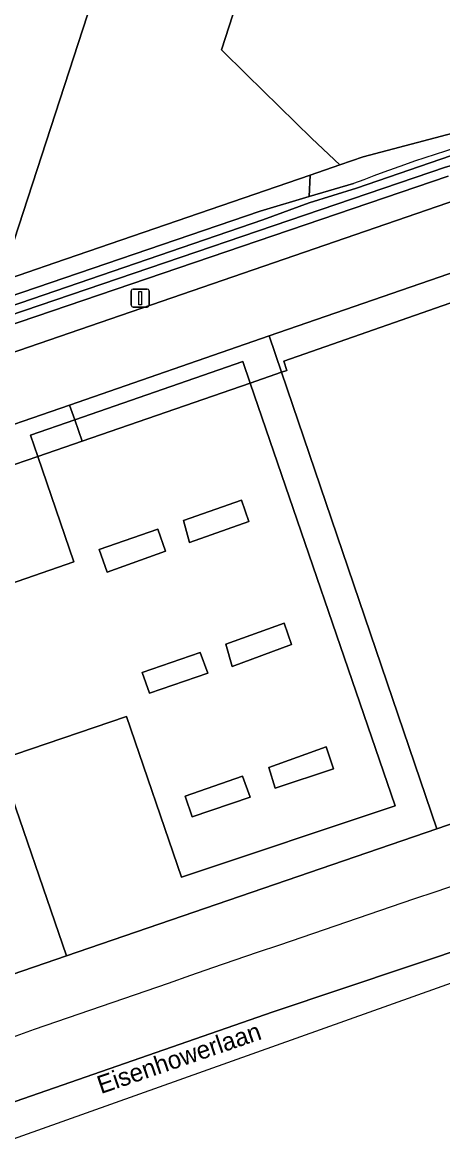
# Model space of a CAD drawing. Extents: x 162722 to 165104, y 384719 to 386284.
# Drawn here: x 164370.6 to 164393.9, y 385036 to 385098.3 of the extents above; entities that cross this region are included whole.
import ezdxf

# ---------------------------------------------------------------- set-up
doc = ezdxf.new("R2010")
doc.units = 0
for name, color, linetype in [('IMGEO_Fietspad_gesloten', 7, 'Continuous'), ('IMGEO_Gemengd_bos', 7, 'Continuous'), ('IMGEO_Grasland_agrarisch', 7, 'Continuous'), ('IMGEO_Grasland_overig', 7, 'Continuous'), ('IMGEO_Groenvoorziening', 7, 'Continuous'), ('IMGEO_Lichtmast', 7, 'Continuous'), ('IMGEO_Oever', 7, 'Continuous'), ('IMGEO_Openbare_ruimte_label', 7, 'Continuous'), ('IMGEO_Rijbaan_lokaal_open', 7, 'Continuous'), ('IMGEO_Rijbaan_regionaal_gesloten', 7, 'Continuous'), ('IMGEO_Verkeerseiland_gesloten', 7, 'Continuous'), ('IMGEO_Voetpad_open', 7, 'Continuous'), ('IMGEO_Waterloop', 7, 'Continuous')]:
    doc.layers.add(name, color=color, linetype=linetype)

msp = doc.modelspace()

# ---------------------------------------------------------------- linework, layer by layer
at = {"layer": 'IMGEO_Fietspad_gesloten'}
for points in [[(164466.181, 385089.048), (164427.545, 385091.818), (164418.054, 385092.109), (164412.215, 385091.866), (164406.354, 385091.275), (164400.57, 385090.162), (164394.908, 385088.537), (164394.768, 385088.49), (164350.497, 385073.252), (164344.679, 385071.162), (164339.92, 385069.199), (164335.356, 385066.818), (164331.022, 385064.04), (164330.205, 385063.452), (164324.126, 385058.927), (164318.998, 385054.383), (164302.831, 385039.299), (164298.74, 385035.835), (164287.625, 385027.549), (164277.433, 385021.678), (164264.35, 385015.493), (164257.963, 385012.93)], [(164327.55, 385057.035), (164334.25, 385061.89), (164338.691, 385064.518), (164343.864, 385066.861), (164362.775, 385073.454), (164365.605, 385074.433), (164367.49, 385075.085), (164373.207, 385077.063), (164384.303, 385080.902), (164395.855, 385084.899), (164397.125, 385085.361), (164401.283, 385086.604), (164405.535, 385087.47), (164409.848, 385087.953), (164416.397, 385088.485), (164423.747, 385088.458), (164461.35, 385085.769)]]:
    msp.add_lwpolyline(points, dxfattribs=at)
at = {"layer": 'IMGEO_Gemengd_bos'}
msp.add_lwpolyline([(164376.741, 385106.583), (164370.132, 385086.222), (164369.388, 385083.93), (164372.387, 385084.962), (164386.583, 385089.847), (164388.242, 385090.418), (164386.683, 385091.892), (164383.045, 385095.445), (164381.651, 385096.807), (164388.638, 385118.422)], dxfattribs=at)
at = {"layer": 'IMGEO_Grasland_agrarisch'}
msp.add_lwpolyline([(164388.638, 385118.422), (164381.651, 385096.807), (164383.045, 385095.445), (164386.683, 385091.892), (164388.242, 385090.418), (164389.528, 385090.86), (164404.839, 385094.9), (164416.512, 385095.926), (164431.992, 385095.608), (164434.182, 385095.455)], dxfattribs=at)
at = {"layer": 'IMGEO_Grasland_overig'}
msp.add_lwpolyline([(164379.547, 385133.258), (164377.569, 385141.796), (164377.501, 385141.934), (164370.848, 385155.525), (164364.399, 385169.213), (164360.627, 385176.146), (164362.117, 385176.965), (164359.565, 385181.845), (164357.972, 385181.025), (164351.702, 385192.549), (164315.803, 385170.516), (164299.199, 385161.103), (164306.733, 385087.105), (164304.636, 385086.722), (164305.329, 385081.356), (164305.339, 385078.79), (164311.293, 385079.851), (164342.433, 385082.528), (164354.56, 385083.887), (164370.132, 385086.222), (164376.741, 385106.583), (164380.951, 385119.018), (164381.552, 385124.433), (164380.951, 385128.444)], close=True, dxfattribs=at)
at = {"layer": 'IMGEO_Groenvoorziening'}
for points in [[(164416.512, 385095.926), (164404.839, 385094.9), (164389.528, 385090.86), (164388.242, 385090.418), (164386.583, 385089.847), (164386.525, 385088.649), (164388.999, 385089.374)], [(164318.998, 385054.383), (164324.126, 385058.927), (164330.205, 385063.452), (164331.022, 385064.04), (164335.356, 385066.818), (164339.92, 385069.199), (164344.679, 385071.162), (164350.497, 385073.252), (164394.768, 385088.49), (164394.908, 385088.537), (164400.57, 385090.162), (164406.354, 385091.275), (164412.215, 385091.866), (164418.054, 385092.109), (164427.545, 385091.818), (164466.181, 385089.048)], [(164394.261, 385089.79), (164343.975, 385072.685)], [(164403.278, 385056.814), (164393.631, 385053.501), (164373.041, 385046.43), (164335.102, 385033.4), (164334.393, 385033.02), (164328.747, 385028.379)]]:
    msp.add_lwpolyline(points, dxfattribs=at)
msp.add_lwpolyline([(164369.019, 385082.793), (164383.803, 385087.851), (164386.525, 385088.649), (164386.583, 385089.847), (164372.387, 385084.962), (164369.388, 385083.93)], close=True, dxfattribs=at)
for centre, radius, start, end in [((164420.246, 385009.537), 85.734, 98.50967, 111.3743), ((165538.698, 381680.665), 3558.615, 108.517916, 109.869036)]:
    msp.add_arc(centre, radius, start, end, dxfattribs=at)
at = {"layer": 'IMGEO_Lichtmast'}
for p, q in [((164376.636, 385082.609), (164376.636, 385083.409)), ((164376.636, 385083.409), (164376.636, 385082.609)), ((164376.736, 385083.509), (164377.526, 385083.509)), ((164377.526, 385083.509), (164376.736, 385083.509)), ((164377.626, 385083.409), (164377.626, 385082.609)), ((164377.626, 385082.609), (164377.626, 385083.409)), ((164377.526, 385082.509), (164376.736, 385082.509)), ((164376.736, 385082.509), (164377.526, 385082.509))]:
    msp.add_line(p, q, dxfattribs=at)
msp.add_lwpolyline([(164377.056, 385083.384), (164377.206, 385083.384), (164377.206, 385082.634), (164377.056, 385082.634), (164377.056, 385083.384)], dxfattribs=at)
for centre, start, end in [((164376.736, 385083.409), 90, 180), ((164376.736, 385083.409), 90, 180), ((164377.526, 385083.409), 0, 90), ((164377.526, 385083.409), 360, 90), ((164376.736, 385082.609), 180, 270), ((164376.736, 385082.609), 180, 270), ((164377.526, 385082.609), 270, 0), ((164377.526, 385082.609), 270, 0)]:
    msp.add_arc(centre, 0.1, start, end, dxfattribs=at)
at = {"layer": 'IMGEO_Oever'}
for points in [[(164343.706, 385073.581), (164369.188, 385082.3), (164383.961, 385087.354), (164386.52, 385088.309), (164389.158, 385089.121), (164395.04, 385091.144), (164401.37, 385092.632), (164407.636, 385093.811), (164413.442, 385094.456), (164419.281, 385094.734), (164425.127, 385094.644), (164435.141, 385093.917), (164435.786, 385095.13), (164441.042, 385105.013)], [(164450.162, 385092.196), (164450.045, 385092.195), (164426.184, 385093.996), (164419.117, 385093.995), (164412.049, 385093.792), (164405.988, 385093.041), (164400, 385091.871), (164394.109, 385090.289), (164343.785, 385073.171)], [(164343.975, 385072.685), (164394.261, 385089.79)], [(164388.999, 385089.374), (164386.525, 385088.649), (164383.803, 385087.851), (164369.019, 385082.793), (164343.523, 385074.069), (164338.19, 385071.882)]]:
    msp.add_lwpolyline(points, dxfattribs=at)
msp.add_arc((164420.246, 385009.537), 85.734, 98.50967, 111.3743, dxfattribs=at)
at = {"layer": 'IMGEO_Rijbaan_lokaal_open'}
for points in [[(164396.267, 385083.397), (164385.123, 385079.498), (164385.279, 385078.985), (164384.99, 385078.885), (164393.631, 385053.501), (164403.278, 385056.814)], [(164365.715, 385067.661), (164366.333, 385065.87), (164373.439, 385068.349), (164371.442, 385074.207), (164368.18, 385073.081), (164366.252, 385072.415), (164363.407, 385071.433), (164364.658, 385067.822), (164365.101, 385067.952)], [(164328.747, 385028.379), (164334.393, 385033.02), (164335.102, 385033.4), (164373.041, 385046.43), (164369.328, 385057.191)]]:
    msp.add_lwpolyline(points, dxfattribs=at)
for points in [[(164383.251, 385078.285), (164391.309, 385054.779), (164379.431, 385050.809), (164376.368, 385059.738), (164369.277, 385057.34), (164369.328, 385057.191), (164373.041, 385046.43), (164393.631, 385053.501), (164384.99, 385078.885)], [(164371.442, 385074.207), (164373.439, 385068.349), (164366.333, 385065.87), (164369.277, 385057.34), (164376.368, 385059.738), (164379.431, 385050.809), (164391.309, 385054.779), (164383.251, 385078.285), (164373.899, 385075.056)], [(164379.881, 385069.411), (164379.538, 385070.641), (164382.764, 385071.777), (164383.172, 385070.584)], [(164375.295, 385067.774), (164374.85, 385069.032), (164378.115, 385070.152), (164378.541, 385068.934)], [(164382.243, 385062.523), (164381.894, 385063.766), (164385.135, 385064.925), (164385.55, 385063.74)], [(164377.66, 385061.043), (164377.237, 385062.187), (164380.477, 385063.309), (164380.888, 385062.146)], [(164384.641, 385055.756), (164384.283, 385056.901), (164387.48, 385058.056), (164387.875, 385056.838)], [(164380.027, 385054.166), (164379.629, 385055.308), (164382.82, 385056.423), (164383.247, 385055.261)]]:
    msp.add_lwpolyline(points, close=True, dxfattribs=at)
at = {"layer": 'IMGEO_Rijbaan_regionaal_gesloten'}
msp.add_lwpolyline([(164329.227, 385027.443), (164316.75, 385022.567), (164262.419, 385001.307), (164263.334, 384998.39), (164264.319, 384998.783), (164282.069, 385005.858), (164297.072, 385011.607), (164309.264, 385016.25), (164323.856, 385021.714), (164334.911, 385025.82), (164348.776, 385030.779), (164369.306, 385038.043), (164384.53, 385043.318), (164407.271, 385050.93), (164422.969, 385056.11), (164438.067, 385060.942), (164457.586, 385066.975), (164476.979, 385072.818), (164492.645, 385077.429), (164511.564, 385082.862), (164541.949, 385091.263), (164567.783, 385098.14)], dxfattribs=at)
msp.add_lwpolyline([(164264.016, 384996.217), (164310.692, 385015.116), (164396.361, 385045.624), (164493.508, 385076.177), (164568.271, 385096.092), (164567.783, 385098.14), (164541.949, 385091.263), (164511.564, 385082.862), (164492.645, 385077.429), (164476.979, 385072.818), (164457.586, 385066.975), (164438.067, 385060.942), (164422.969, 385056.11), (164407.271, 385050.93), (164384.53, 385043.318), (164369.306, 385038.043), (164348.776, 385030.779), (164334.911, 385025.82), (164323.856, 385021.714), (164309.264, 385016.25), (164297.072, 385011.607), (164282.069, 385005.858), (164264.319, 384998.783), (164263.334, 384998.39)], close=True, dxfattribs=at)
msp.add_arc((165538.698, 381680.665), 3558.615, 108.517916, 109.869036, dxfattribs=at)
at = {"layer": 'IMGEO_Verkeerseiland_gesloten'}
for points in [[(164382.764, 385071.777), (164379.538, 385070.641), (164379.881, 385069.411), (164383.172, 385070.584)], [(164378.115, 385070.152), (164374.85, 385069.032), (164375.295, 385067.774), (164378.541, 385068.934)], [(164385.135, 385064.925), (164381.894, 385063.766), (164382.243, 385062.523), (164385.55, 385063.74)], [(164380.477, 385063.309), (164377.237, 385062.187), (164377.66, 385061.043), (164380.888, 385062.146)], [(164387.48, 385058.056), (164384.283, 385056.901), (164384.641, 385055.756), (164387.875, 385056.838)], [(164382.82, 385056.423), (164379.629, 385055.308), (164380.027, 385054.166), (164383.247, 385055.261)]]:
    msp.add_lwpolyline(points, close=True, dxfattribs=at)
at = {"layer": 'IMGEO_Voetpad_open'}
for points in [[(164385.123, 385079.498), (164396.267, 385083.397), (164395.855, 385084.899), (164384.303, 385080.902), (164384.99, 385078.885), (164385.279, 385078.985)], [(164384.99, 385078.885), (164384.303, 385080.902), (164373.207, 385077.063), (164373.493, 385076.235), (164382.843, 385079.475), (164383.251, 385078.285)], [(164383.251, 385078.285), (164382.843, 385079.475), (164373.493, 385076.235), (164373.899, 385075.056)], [(164373.899, 385075.056), (164373.493, 385076.235), (164371.04, 385075.385), (164371.442, 385074.207)]]:
    msp.add_lwpolyline(points, close=True, dxfattribs=at)
msp.add_lwpolyline([(164368.18, 385073.081), (164371.442, 385074.207), (164371.04, 385075.385), (164373.493, 385076.235), (164373.207, 385077.063), (164367.49, 385075.085)], dxfattribs=at)
at = {"layer": 'IMGEO_Waterloop'}
for points in [[(164441.042, 385105.013), (164435.786, 385095.13), (164435.141, 385093.917), (164425.127, 385094.644), (164419.281, 385094.734), (164413.442, 385094.456), (164407.636, 385093.811), (164401.37, 385092.632), (164395.04, 385091.144), (164389.158, 385089.121), (164386.52, 385088.309), (164383.961, 385087.354), (164369.188, 385082.3), (164343.706, 385073.581)], [(164343.785, 385073.171), (164394.109, 385090.289), (164400, 385091.871), (164405.988, 385093.041), (164412.049, 385093.792), (164419.117, 385093.995), (164426.184, 385093.996), (164450.045, 385092.195), (164450.162, 385092.196)]]:
    msp.add_lwpolyline(points, dxfattribs=at)

# ---------------------------------------------------------------- texts
at = {"layer": 'IMGEO_Openbare_ruimte_label'}
msp.add_text('Eisenhowerlaan', height=1, rotation=18.85184, dxfattribs=at).set_placement((164374.95, 385038.744))

doc.saveas('drawing.dxf')
